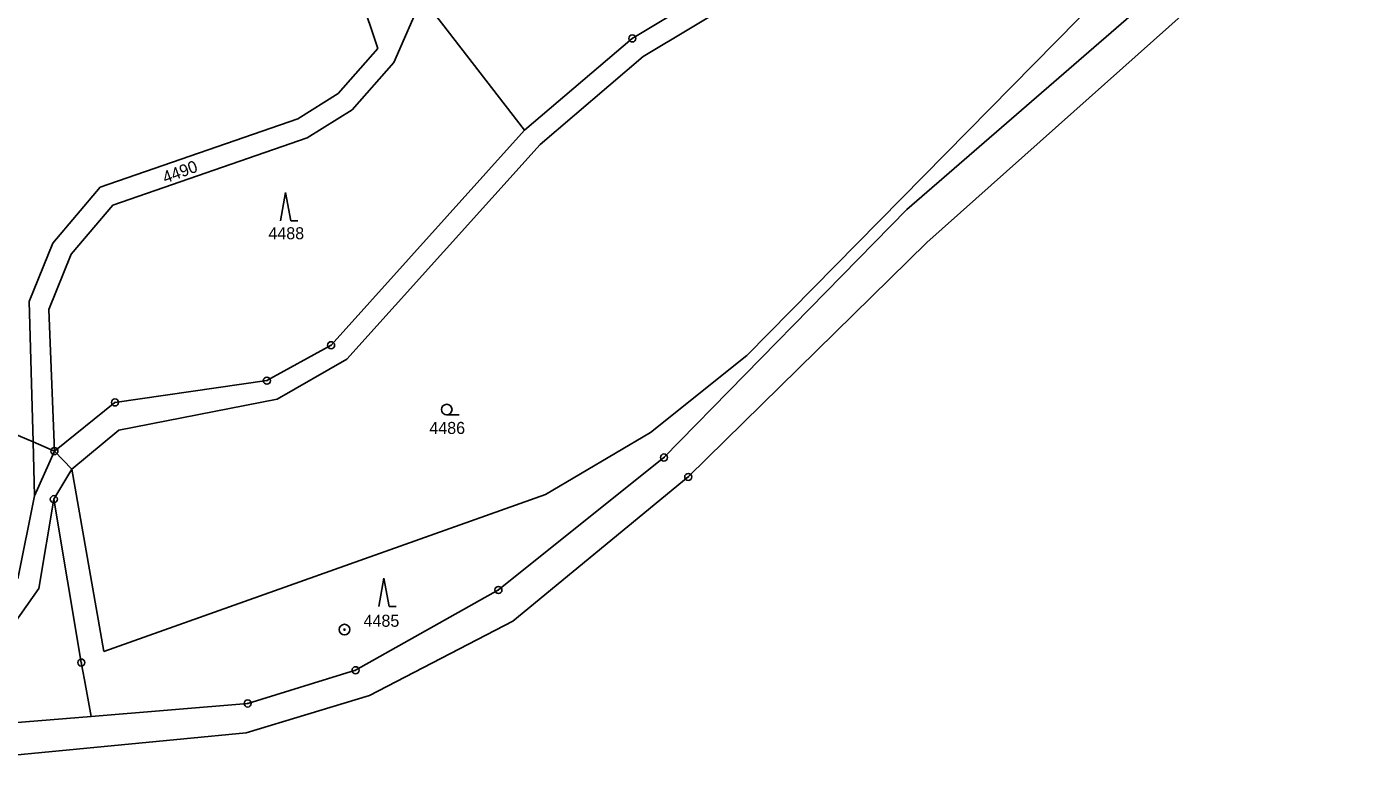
# Model space of a CAD drawing. Extents: x -593183 to -588034, y -1130415 to -1124994.
# Drawn here: x -588845.5 to -588658, y -1129091 to -1128985.4 of the extents above; entities that cross this region are included whole.
import ezdxf

# ---------------------------------------------------------------- set-up
doc = ezdxf.new("R2010")
doc.units = 0
for name, color, linetype in [('Vrstva 1', 7, 'Continuous'), ('Vrstva 13', 7, 'Continuous'), ('Vrstva 18', 7, 'Continuous'), ('Vrstva 24', 7, 'Continuous'), ('Vrstva 25', 7, 'Continuous'), ('Vrstva 4', 7, 'Continuous')]:
    doc.layers.add(name, color=color, linetype=linetype)

msp = doc.modelspace()

# ---------------------------------------------------------------- linework, layer by layer
at = {"layer": 'Vrstva 1'}
for p, q in [((-588799.43, -1128977.61), (-588795.76, -1128988.5)), ((-588759.71, -1128987.05), (-588746.3, -1128978.96)), ((-588743.51, -1129031.96), (-588691.37, -1128979.05)), ((-588793.51, -1128990.48), (-588789.46, -1128981.26)), ((-588789.46, -1128981.26), (-588774.99, -1129000.05)), ((-588758.16, -1128989.63), (-588744.75, -1128981.54)), ((-588689.05, -1128983.74), (-588720.84, -1129011.26)), ((-588774.99, -1129000.05), (-588759.71, -1128987.05)), ((-588795.76, -1128988.5), (-588801.37, -1128994.86)), ((-588799.41, -1128997.17), (-588793.51, -1128990.48)), ((-588772.77, -1129002.05), (-588758.16, -1128989.63)), ((-588801.37, -1128994.86), (-588807.08, -1128998.42)), ((-588835.08, -1129008.1), (-588807.08, -1128998.42)), ((-588805.78, -1129001.14), (-588799.41, -1128997.17)), ((-588802.38, -1129030.48), (-588774.99, -1129000.05)), ((-588833.32, -1129010.67), (-588805.78, -1129001.14)), ((-588800.16, -1129032.48), (-588772.77, -1129002.05)), ((-588835.08, -1129008.1), (-588841.81, -1129016.03)), ((-588839.21, -1129017.6), (-588833.32, -1129010.67)), ((-588720.84, -1129011.26), (-588755.23, -1129046.38)), ((-588841.81, -1129016.03), (-588845.14, -1129024.29)), ((-588842.36, -1129025.41), (-588839.21, -1129017.6)), ((-588845.14, -1129024.29), (-588844.61, -1129044.18)), ((-588841.57, -1129045.47), (-588842.36, -1129025.41)), ((-588811.48, -1129035.5), (-588802.38, -1129030.48)), ((-588810.03, -1129038.12), (-588800.16, -1129032.48)), ((-588757.13, -1129042.86), (-588743.51, -1129031.96)), ((-588865.56, -1129035.28), (-588844.61, -1129044.18)), ((-588833, -1129038.58), (-588811.48, -1129035.5)), ((-588832.43, -1129042.53), (-588810.03, -1129038.12)), ((-588841.57, -1129045.47), (-588833, -1129038.58)), ((-588839.1, -1129048.01), (-588832.43, -1129042.53)), ((-588772.03, -1129051.63), (-588757.13, -1129042.86)), ((-588844.61, -1129044.18), (-588844.41, -1129051.81)), ((-588844.41, -1129051.81), (-588841.57, -1129045.47)), ((-588841.57, -1129045.47), (-588839.1, -1129048.01)), ((-588755.23, -1129046.38), (-588778.68, -1129065.13)), ((-588841.66, -1129052.28), (-588839.1, -1129048.01)), ((-588839.1, -1129048.01), (-588834.59, -1129073.85)), ((-588846.74, -1129063.56), (-588844.41, -1129051.81)), ((-588841.66, -1129052.28), (-588843.77, -1129064.91)), ((-588837.77, -1129075.41), (-588841.66, -1129052.28)), ((-588834.59, -1129073.85), (-588772.03, -1129051.63)), ((-588843.77, -1129064.91), (-588850.24, -1129074.04)), ((-588778.68, -1129065.13), (-588798.92, -1129076.49)), ((-588837.32, -1129077.86), (-588837.77, -1129075.41)), ((-588798.92, -1129076.49), (-588814.2, -1129081.2)), ((-588836.37, -1129083.04), (-588837.32, -1129077.86)), ((-588836.37, -1129083.04), (-588814.2, -1129081.2)), ((-588874.95, -1129086.23), (-588836.37, -1129083.04))]:
    msp.add_line(p, q, dxfattribs=at)
at = {"layer": 'Vrstva 13'}
for p, q in [((-588718, -1129015.93), (-588657.97, -1128962.45)), ((-588718, -1129015.93), (-588751.79, -1129049.13)), ((-588776.63, -1129069.54), (-588751.79, -1129049.13)), ((-588796.94, -1129080.07), (-588776.63, -1129069.54)), ((-588814.41, -1129085.36), (-588796.94, -1129080.07)), ((-588873.21, -1129090.97), (-588814.41, -1129085.36))]:
    msp.add_line(p, q, dxfattribs=at)
at = {"layer": 'Vrstva 24'}
for centre, radius in [((-588759.71, -1128987.05), 0.5), ((-588759.71, -1128987.05), 0.0327), ((-588802.38, -1129030.48), 0.5), ((-588802.38, -1129030.48), 0.0327), ((-588811.48, -1129035.5), 0.5), ((-588811.48, -1129035.5), 0.0327), ((-588833, -1129038.58), 0.5), ((-588833, -1129038.58), 0.0327), ((-588841.57, -1129045.47), 0.5), ((-588841.57, -1129045.47), 0.0327), ((-588755.23, -1129046.38), 0.5), ((-588755.23, -1129046.38), 0.0327), ((-588751.79, -1129049.13), 0.5), ((-588751.79, -1129049.13), 0.0327), ((-588841.66, -1129052.28), 0.5), ((-588841.66, -1129052.28), 0.0327), ((-588778.68, -1129065.13), 0.5), ((-588778.68, -1129065.13), 0.0327), ((-588800.49, -1129070.74), 0.75), ((-588800.49, -1129070.74), 0.0903), ((-588837.77, -1129075.41), 0.5), ((-588837.77, -1129075.41), 0.0327), ((-588798.92, -1129076.49), 0.5), ((-588798.92, -1129076.49), 0.0327), ((-588814.2, -1129081.2), 0.5), ((-588814.2, -1129081.2), 0.0327)]:
    msp.add_circle(centre, radius, dxfattribs=at)
at = {"layer": 'Vrstva 25'}
for p, q in [((-588808.83, -1129008.87), (-588809.57, -1129012.87)), ((-588808.83, -1129008.87), (-588808.1, -1129012.87)), ((-588808.1, -1129012.87), (-588807.1, -1129012.87)), ((-588784.25, -1129040.34), (-588786, -1129040.34)), ((-588794.89, -1129063.48), (-588795.62, -1129067.48)), ((-588794.89, -1129063.48), (-588794.16, -1129067.48)), ((-588794.16, -1129067.48), (-588793.16, -1129067.48))]:
    msp.add_line(p, q, dxfattribs=at)
msp.add_circle((-588786, -1129039.59), 0.75, dxfattribs=at)
at = {"layer": 'Vrstva 4'}
msp.add_line((-588841.57, -1129045.47), (-588844.61, -1129044.18), dxfattribs=at)

# ---------------------------------------------------------------- texts
at = {"layer": 'Vrstva 18'}
msp.add_text('4490', height=1.7, rotation=20.3554, dxfattribs=at).set_placement((-588825.87, -1129007.61))
for s, p in [('4488', (-588811.26, -1129015.48)), ('4486', (-588788.46, -1129043.04)), ('4485', (-588797.78, -1129070.34))]:
    msp.add_text(s, height=1.7, dxfattribs=at).set_placement(p)

doc.saveas('drawing.dxf')
